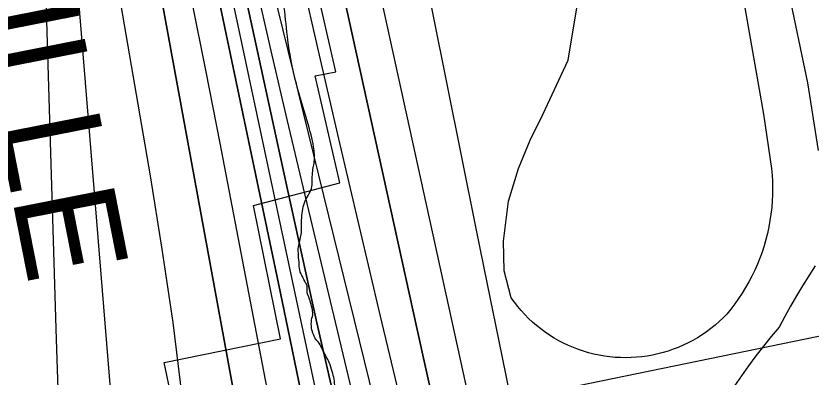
# Model space of a CAD drawing. Extents: x 3419139 to 3457078, y 540382 to 565875.
# Drawn here: x 3438124 to 3438901, y 560001 to 560354 of the extents above; entities that cross this region are included whole.
import ezdxf

# ---------------------------------------------------------------- set-up
doc = ezdxf.new("R2010")
doc.units = 0
for name, color, linetype in [('V-LEVE-TOET', 7, 'Continuous'), ('V-RIVR-EDGE', 7, 'Continuous'), ('V-RIVR-RANG', 7, 'Continuous'), ('V-RRAP-RVMT', 7, 'Continuous'), ('V-RRAP-RVMT-IDEN', 7, 'Continuous'), ('V-SITE-VEGE', 7, 'Continuous'), ('V-TOPO-DPTH', 7, 'Continuous'), ('V-TOPO-MAJR', 7, 'Continuous'), ('V-TOPO-MINR', 7, 'Continuous'), ('V-TOPO-WATR', 7, 'Continuous')]:
    doc.layers.add(name, color=color, linetype=linetype)

msp = doc.modelspace()

# ---------------------------------------------------------------- linework, layer by layer
at = {"layer": 'V-LEVE-TOET'}
for points in [[(3438878.73, 560380.44), (3438897.99, 560288.02), (3438908.28, 560221.94)], [(3438905.46, 560109.34), (3438899.15, 560099.62), (3438892.99, 560089.8), (3438887.01, 560079.87), (3438881.21, 560069.85), (3438875.57, 560059.72), (3438870.11, 560049.49), (3438862.41, 560040.24), (3438854.87, 560030.85), (3438847.5, 560021.33), (3438840.29, 560011.68), (3438833.26, 560001.9), (3438826.39, 559992.01), (3438819.7, 559982), (3438813.19, 559971.87), (3438806.85, 559961.63), (3438800.69, 559951.28)]]:
    msp.add_lwpolyline(points, dxfattribs=at)
at = {"layer": 'V-RIVR-EDGE'}
msp.add_spline([(3438546.81, 559762.45), (3438546.48, 559773.37), (3438550.38, 559782.17), (3438553.94, 559794.85), (3438553.95, 559801.19), (3438550.09, 559808.25), (3438545.88, 559813.9), (3438539.19, 559814.97), (3438534.96, 559814.98), (3438529.32, 559817.11), (3438525.81, 559821.7), (3438525.12, 559826.28), (3438524.78, 559831.57), (3438523.38, 559837.56), (3438520.59, 559848.84), (3438511.11, 559860.14), (3438495.63, 559870.75), (3438485.43, 559880.29), (3438480.87, 559888.41), (3438480.88, 559891.23), (3438481.95, 559896.16), (3438481.25, 559899.33), (3438477.03, 559903.22), (3438475.63, 559906.75), (3438475.65, 559913.44), (3438475.67, 559921.19), (3438473.57, 559926.48), (3438467.26, 559942), (3438464.1, 559944.83), (3438463.41, 559950.12), (3438461.31, 559956.82), (3438459.2, 559959.64), (3438456.04, 559962.12), (3438452.16, 559963.18), (3438448.99, 559963.19), (3438445.47, 559962.85), (3438445.12, 559964.96), (3438440.92, 559978.01), (3438437.77, 559985.07), (3438436.02, 559990.71), (3438435.34, 559998.46), (3438433.24, 560005.87), (3438430.44, 560014.68), (3438423.78, 560027.39), (3438420.62, 560033.74), (3438416.41, 560039.03), (3438415.01, 560042.21), (3438413.96, 560045.03), (3438413.99, 560059.83), (3438414.35, 560061.24), (3438414.01, 560066.17), (3438409.82, 560080.28), (3438408.77, 560083.45), (3438408.78, 560089.79), (3438407.38, 560092.62), (3438404.22, 560098.97), (3438402.12, 560103.2), (3438401.08, 560110.95), (3438400.42, 560127.87), (3438402.92, 560139.85), (3438403.67, 560158.52), (3438405.1, 560166.97), (3438407.93, 560174.72), (3438411.83, 560181.76), (3438413.61, 560188.45), (3438413.98, 560198.66), (3438415.78, 560211.35), (3438415.11, 560225.79), (3438409.53, 560248.71), (3438396.95, 560292.79), (3438389.99, 560329.81), (3438386.55, 560361.88), (3438383.09, 560386.91), (3438377.88, 560420.05), (3438373.01, 560444.02), (3438370.61, 560472.57), (3438371.75, 560503.93), (3438375.68, 560525.06), (3438378.52, 560533.16), (3438382.06, 560543.01), (3438382.09, 560551.82), (3438379.3, 560565.22), (3438376.85, 560570.51), (3438372.27, 560572.64), (3438366.99, 560574.06), (3438362.77, 560575.83), (3438362.77, 560577.59), (3438365.6, 560580.76), (3438366.66, 560585.34), (3438364.21, 560589.57), (3438360.34, 560594.51), (3438354.03, 560606.86), (3438350.54, 560618.5), (3438349.84, 560621.67), (3438346.68, 560624.85), (3438344.58, 560632.61), (3438342.85, 560643.54), (3438342.88, 560655.87)], degree=3, dxfattribs=at)
at = {"layer": 'V-RIVR-RANG'}
msp.add_line((3438990.72, 560057.09), (3437815.16, 559816.13), dxfattribs=at)
at = {"layer": 'V-RRAP-RVMT'}
for p, q in [((3438436.78, 560299.04), (3438416.49, 560388.45)), ((3438416.59, 560294.98), (3438436.78, 560299.04)), ((3438440.94, 560190.51), (3438416.59, 560294.98)), ((3438356.51, 560168.12), (3438440.94, 560190.51)), ((3438382.73, 560037.94), (3438356.51, 560168.12)), ((3438269.28, 560014.67), (3438382.73, 560037.94)), ((3438298.1, 559872.47), (3438269.28, 560014.67))]:
    msp.add_line(p, q, dxfattribs=at)
at = {"layer": 'V-SITE-VEGE'}
msp.add_lwpolyline([(3438826.85, 560417.46), (3438854.7, 560257.47), (3438862.61, 560204.38), (3438863.18, 560198.03), (3438863.54, 560191.67), (3438863.68, 560185.3), (3438863.61, 560178.93), (3438863.32, 560172.56), (3438862.82, 560166.21), (3438862.1, 560159.87), (3438861.18, 560153.57), (3438860.04, 560147.3), (3438858.69, 560141.07), (3438857.12, 560134.89), (3438855.36, 560128.77), (3438853.39, 560122.7), (3438851.21, 560116.71), (3438848.84, 560110.8), (3438846.26, 560104.97), (3438843.5, 560099.23), (3438840.53, 560093.58), (3438837.39, 560088.04), (3438834.05, 560082.61), (3438830.54, 560077.29), (3438826.85, 560072.1), (3438822.98, 560067.03), (3438818.95, 560062.09), (3438815.26, 560058.34), (3438811.44, 560054.74), (3438807.48, 560051.28), (3438803.38, 560047.98), (3438799.16, 560044.84), (3438794.83, 560041.86), (3438790.38, 560039.06), (3438785.83, 560036.43), (3438781.18, 560033.97), (3438776.43, 560031.7), (3438771.6, 560029.62), (3438766.7, 560027.72), (3438761.73, 560026.01), (3438756.69, 560024.5), (3438751.6, 560023.18), (3438746.46, 560022.06), (3438741.28, 560021.14), (3438736.08, 560020.42), (3438730.84, 560019.9), (3438725.6, 560019.59), (3438720.33, 560019.47), (3438715.08, 560019.56), (3438709.83, 560019.86), (3438704.59, 560020.35), (3438699.38, 560021.05), (3438694.2, 560021.95), (3438689.06, 560023.05), (3438683.96, 560024.35), (3438678.92, 560025.84), (3438673.94, 560027.53), (3438669.03, 560029.41), (3438664.19, 560031.47), (3438659.44, 560033.72), (3438654.78, 560036.16), (3438650.22, 560038.77), (3438645.75, 560041.56), (3438641.41, 560044.51), (3438637.18, 560047.63), (3438633.07, 560050.92), (3438629.09, 560054.36), (3438625.25, 560057.95), (3438621.55, 560061.69), (3438618, 560065.56), (3438614.6, 560069.57), (3438611.36, 560073.71), (3438608.28, 560077.97), (3438601.31, 560104.36), (3438600.71, 560133.58), (3438605.59, 560172.47), (3438615.25, 560204.48), (3438626.81, 560232.08), (3438639.3, 560257.24), (3438663.83, 560310.49), (3438672.28, 560361.51)], dxfattribs=at)
at = {"layer": 'V-TOPO-DPTH'}
for points in [[(3438400.66, 560573.1), (3438516.42, 560047.04), (3438525.18, 560007.24), (3438533.94, 559967.44), (3438542.69, 559927.65), (3438551.45, 559887.85), (3438558.86, 559854.14), (3438563.93, 559831.2), (3438569.02, 559808.27), (3438574.15, 559785.35), (3438579.3, 559762.43), (3438584.46, 559739.51), (3438589.62, 559716.6), (3438594.77, 559693.68), (3438599.92, 559670.76), (3438736.9, 559059.85), (3438740.97, 559041.03), (3438744.84, 559022.16), (3438748.41, 559003.23), (3438813.35, 558347.59)], [(3438230.7, 560566.08), (3438373.31, 559788.09), (3438374.37, 559782.23), (3438375.4, 559776.36), (3438376.39, 559770.48), (3438377.36, 559764.6), (3438381.98, 559736.05), (3438385.09, 559715.86), (3438388, 559695.65), (3438390.61, 559675.4), (3438393.01, 559655.12), (3438396.18, 559626.56), (3438400.15, 559591.99), (3438404.32, 559557.45), (3438408.77, 559522.95), (3438413.41, 559488.47), (3438481.89, 558994.82), (3438483.97, 558981.6), (3438486.35, 558968.44), (3438489.2, 558955.37), (3438492.35, 558942.36), (3438533.95, 558783.25), (3438557.81, 558690.66), (3438581.24, 558597.96)], [(3438581.24, 558597.96), (3438557.81, 558690.66), (3438533.95, 558783.25), (3438492.35, 558942.36), (3438489.2, 558955.37), (3438486.35, 558968.44), (3438483.97, 558981.6), (3438481.89, 558994.82), (3438413.41, 559488.47), (3438408.77, 559522.95), (3438404.32, 559557.45), (3438400.15, 559591.99), (3438396.18, 559626.56), (3438393.01, 559655.12), (3438390.61, 559675.4), (3438388, 559695.65), (3438385.09, 559715.86), (3438381.98, 559736.05), (3438377.36, 559764.6), (3438376.39, 559770.48), (3438375.4, 559776.36), (3438374.37, 559782.23), (3438373.31, 559788.09), (3438230.7, 560566.08)], [(3438640.27, 558570.17), (3438624.01, 558674.28), (3438608.6, 558778.53), (3438583.46, 558956.16), (3438581.29, 558971.7), (3438579.15, 558987.26), (3438577.08, 559002.82), (3438575.04, 559018.38), (3438567.72, 559075.17), (3438561.71, 559119.09), (3438555.25, 559162.93), (3438548.11, 559206.67), (3438540.52, 559250.34), (3438457.16, 559708.59), (3438449.88, 559748.01), (3438442.46, 559787.4), (3438434.84, 559826.76), (3438427.08, 559866.09), (3438421.96, 559891.7), (3438411.46, 559943.8), (3438400.86, 559995.88), (3438390.11, 560047.93), (3438379.27, 560099.96), (3438288.3, 560533.24)], [(3438288.3, 560533.24), (3438379.27, 560099.96), (3438390.11, 560047.93), (3438400.86, 559995.88), (3438411.46, 559943.8), (3438421.96, 559891.7), (3438427.08, 559866.09), (3438434.84, 559826.76), (3438442.46, 559787.4), (3438449.88, 559748.01), (3438457.16, 559708.59), (3438540.52, 559250.34), (3438548.11, 559206.67), (3438555.25, 559162.93), (3438561.71, 559119.09), (3438567.72, 559075.17), (3438575.04, 559018.38), (3438577.08, 559002.82), (3438579.15, 558987.26), (3438581.29, 558971.7), (3438583.46, 558956.16), (3438608.6, 558778.53), (3438624.01, 558674.28), (3438640.27, 558570.17)], [(3438728.43, 558610.51), (3438721.88, 558700.59), (3438714.83, 558790.63), (3438699.94, 558971.42), (3438698.01, 558991.68), (3438695.74, 559011.89), (3438692.94, 559032.04), (3438689.8, 559052.14), (3438686.22, 559072.18), (3438682.39, 559092.16), (3438678.2, 559112.08), (3438673.76, 559131.94), (3438531.06, 559744.75), (3438524.59, 559772.31), (3438518.05, 559799.86), (3438511.41, 559827.37), (3438504.7, 559854.87), (3438340.84, 560521.32)], [(3438728.43, 558610.51), (3438721.88, 558700.59), (3438714.83, 558790.63), (3438699.94, 558971.42), (3438698.01, 558991.68), (3438695.74, 559011.89), (3438692.94, 559032.04), (3438689.8, 559052.14), (3438686.22, 559072.18), (3438682.39, 559092.16), (3438678.2, 559112.08), (3438673.76, 559131.94), (3438531.06, 559744.75), (3438524.59, 559772.31), (3438518.05, 559799.86), (3438511.41, 559827.37), (3438504.7, 559854.87), (3438340.84, 560521.32)], [(3438317.88, 560514.06), (3438389.66, 560183.85), (3438403.97, 560118.66), (3438418.46, 560053.5), (3438433.21, 559988.41), (3438448.14, 559923.36), (3438474.63, 559809.01), (3438476.44, 559801.16), (3438478.24, 559793.3), (3438480.02, 559785.45), (3438481.8, 559777.59), (3438498.91, 559701.47), (3438509, 559655.51), (3438518.79, 559609.48), (3438528.11, 559563.35)], [(3438317.88, 560514.06), (3438389.66, 560183.85), (3438403.97, 560118.66), (3438418.46, 560053.5), (3438433.21, 559988.41), (3438448.14, 559923.36), (3438474.63, 559809.01), (3438476.44, 559801.16), (3438478.24, 559793.3), (3438480.02, 559785.45), (3438481.8, 559777.59), (3438498.91, 559701.47), (3438509, 559655.51), (3438518.79, 559609.48), (3438528.11, 559563.35)], [(3438692.2, 558177.24), (3438518.27, 558950.73), (3438517.43, 558954.5), (3438516.59, 558958.28), (3438515.77, 558962.06), (3438514.95, 558965.84), (3438514.2, 558969.63), (3438513.53, 558973.44), (3438512.98, 558977.26), (3438512.51, 558981.1), (3438478.8, 559302.07), (3438469.65, 559382.38), (3438459.58, 559462.56), (3438448.13, 559542.56), (3438435.74, 559622.43), (3438417.1, 559736.11), (3438413.25, 559759.03), (3438409.27, 559781.94), (3438405.12, 559804.81), (3438400.84, 559827.66), (3438337.35, 560159.49), (3438323.87, 560229.23), (3438310.21, 560298.94), (3438296.29, 560368.6)], [(3438692.2, 558177.24), (3438518.27, 558950.73), (3438517.43, 558954.5), (3438516.59, 558958.28), (3438515.77, 558962.06), (3438514.95, 558965.84), (3438514.2, 558969.63), (3438513.53, 558973.44), (3438512.98, 558977.26), (3438512.51, 558981.1), (3438478.8, 559302.07), (3438469.65, 559382.38), (3438459.58, 559462.56), (3438448.13, 559542.56), (3438435.74, 559622.43), (3438417.1, 559736.11), (3438413.25, 559759.03), (3438409.27, 559781.94), (3438405.12, 559804.81), (3438400.84, 559827.66), (3438337.35, 560159.49), (3438323.87, 560229.23), (3438310.21, 560298.94), (3438296.29, 560368.6)]]:
    msp.add_lwpolyline(points, dxfattribs=at)
at = {"layer": 'V-TOPO-MAJR'}
msp.add_lwpolyline([(3438202.61, 560504.03), (3438255.42, 560197.37), (3438266.95, 560125.73), (3438277.44, 560053.94), (3438286.35, 559981.94), (3438294.21, 559909.8), (3438302.89, 559821.13), (3438305.65, 559793.22), (3438308.45, 559765.32), (3438311.3, 559737.42), (3438314.19, 559709.53), (3438355.38, 559315.11)], dxfattribs=at)
at = {"layer": 'V-TOPO-MINR'}
for points in [[(3438813.35, 558347.59), (3438748.41, 559003.23), (3438744.84, 559022.16), (3438740.97, 559041.03), (3438736.9, 559059.85), (3438599.92, 559670.76), (3438594.77, 559693.68), (3438589.62, 559716.6), (3438584.46, 559739.51), (3438579.3, 559762.43), (3438574.15, 559785.35), (3438569.02, 559808.27), (3438563.93, 559831.2), (3438558.86, 559854.14), (3438551.45, 559887.85), (3438542.69, 559927.65), (3438533.94, 559967.44), (3438525.18, 560007.24), (3438516.42, 560047.04), (3438400.66, 560573.1)], [(3438230.7, 560566.08), (3438373.31, 559788.09), (3438374.37, 559782.23), (3438375.4, 559776.36), (3438376.39, 559770.48), (3438377.36, 559764.6), (3438381.98, 559736.05), (3438385.09, 559715.86), (3438388, 559695.65), (3438390.61, 559675.4), (3438393.01, 559655.12), (3438396.18, 559626.56), (3438400.15, 559591.99), (3438404.32, 559557.45), (3438408.77, 559522.95), (3438413.41, 559488.47), (3438481.89, 558994.82), (3438483.97, 558981.6), (3438486.35, 558968.44), (3438489.2, 558955.37), (3438492.35, 558942.36), (3438533.95, 558783.25), (3438557.81, 558690.66), (3438581.24, 558597.96)], [(3438901.05, 558433.39), (3438804.39, 559018.69), (3438803.09, 559026.42), (3438801.74, 559034.13), (3438800.35, 559041.84), (3438798.91, 559049.55), (3438797.43, 559057.24), (3438795.92, 559064.93), (3438794.39, 559072.61), (3438792.82, 559080.29), (3438644.39, 559800.94), (3438642.42, 559810.49), (3438640.46, 559820.05), (3438638.5, 559829.6), (3438636.54, 559839.16), (3438618.24, 559928.6), (3438607.16, 559982.88), (3438596.12, 560037.17), (3438585.13, 560091.47), (3438574.18, 560145.77), (3438489.24, 560567.85)], [(3438853.39, 558226.93), (3438770.38, 559027.55), (3438764.27, 559059.4), (3438757.87, 559091.21), (3438735.68, 559197.52), (3438717.85, 559282.42), (3438699.88, 559367.29), (3438681.71, 559452.11), (3438663.39, 559536.9), (3438612.3, 559772.12), (3438607.76, 559793.01), (3438603.21, 559813.9), (3438598.65, 559834.79), (3438594.08, 559855.68), (3438443.44, 560543.93)], [(3438640.27, 558570.17), (3438624.01, 558674.28), (3438608.6, 558778.53), (3438583.46, 558956.16), (3438581.29, 558971.7), (3438579.15, 558987.26), (3438577.08, 559002.82), (3438575.04, 559018.38), (3438567.72, 559075.17), (3438561.71, 559119.09), (3438555.25, 559162.93), (3438548.11, 559206.67), (3438540.52, 559250.34), (3438457.16, 559708.59), (3438449.88, 559748.01), (3438442.46, 559787.4), (3438434.84, 559826.76), (3438427.08, 559866.09), (3438421.96, 559891.7), (3438411.46, 559943.8), (3438400.86, 559995.88), (3438390.11, 560047.93), (3438379.27, 560099.96), (3438288.3, 560533.24)], [(3438772.44, 558480.86), (3438723.17, 559017.59), (3438721.54, 559025.47), (3438719.83, 559033.33), (3438676.31, 559226.14), (3438654.41, 559322.53), (3438632.31, 559418.88), (3438609.92, 559515.16), (3438587.35, 559611.39), (3438560.44, 559725.33), (3438551.16, 559764.56), (3438541.85, 559803.78), (3438532.5, 559843), (3438523.12, 559882.2), (3438500.74, 559975.6), (3438480.28, 560061.53), (3438459.99, 560147.5), (3438439.95, 560233.52), (3438420.07, 560319.59), (3438372.07, 560528.81)], [(3438267.1, 559520.55), (3438236.85, 559719.37), (3438234.51, 559736.05), (3438232.42, 559752.76), (3438230.73, 559769.52), (3438229.3, 559786.3), (3438224.24, 559854.81), (3438222.66, 559881.13), (3438221.54, 559907.45), (3438221.14, 559933.8), (3438173.11, 560524.22)], [(3438513.43, 559507.68), (3438462.62, 559771.71), (3438460.83, 559780.93), (3438459.01, 559790.14), (3438457.17, 559799.34), (3438455.31, 559808.54), (3438453.41, 559817.73), (3438451.51, 559826.92), (3438449.58, 559836.11), (3438447.63, 559845.29), (3438303.18, 560523.52)], [(3438467.65, 558595.26), (3438437.6, 558688.17), (3438373.49, 558883.49), (3438364.44, 558912.37), (3438355.92, 558941.41), (3438348.2, 558970.66), (3438341, 559000.06), (3438185.38, 559675.42), (3438182.97, 559686.62), (3438180.77, 559697.86), (3438178.91, 559709.15), (3438177.26, 559720.49), (3438175.93, 559731.86), (3438174.82, 559743.26), (3438174.03, 559754.68), (3438173.45, 559766.12), (3438166.11, 559969.19), (3438164, 560037.15), (3438149.71, 560509.94)], [(3438528.11, 559563.35), (3438518.79, 559609.48), (3438509, 559655.51), (3438498.91, 559701.47), (3438481.8, 559777.59), (3438480.02, 559785.45), (3438478.24, 559793.3), (3438476.44, 559801.16), (3438474.63, 559809.01), (3438448.14, 559923.36), (3438433.21, 559988.41), (3438418.46, 560053.5), (3438403.97, 560118.66), (3438389.66, 560183.85), (3438317.88, 560514.06)], [(3438697.97, 558610.76), (3438694.12, 558672.11), (3438689.65, 558733.42), (3438684.27, 558794.65), (3438678.27, 558855.83), (3438668.2, 558951.21), (3438665.07, 558977.97), (3438661.53, 559004.68), (3438657.41, 559031.3), (3438652.88, 559057.86), (3438629.82, 559184.5), (3438612.86, 559274.21), (3438595.11, 559363.76), (3438576.16, 559453.07), (3438556.4, 559542.21), (3438506.35, 559761.15), (3438502.27, 559778.87), (3438498.15, 559796.58), (3438493.98, 559814.28), (3438489.78, 559831.97), (3438405.26, 560185.12), (3438389.38, 560252.29), (3438373.73, 560319.52), (3438358.43, 560386.84)], [(3438692.2, 558177.24), (3438518.27, 558950.73), (3438517.43, 558954.5), (3438516.59, 558958.28), (3438515.77, 558962.06), (3438514.95, 558965.84), (3438514.2, 558969.63), (3438513.53, 558973.44), (3438512.98, 558977.26), (3438512.51, 558981.1), (3438478.8, 559302.07), (3438469.65, 559382.38), (3438459.58, 559462.56), (3438448.13, 559542.56), (3438435.74, 559622.43), (3438417.1, 559736.11), (3438413.25, 559759.03), (3438409.27, 559781.94), (3438405.12, 559804.81), (3438400.84, 559827.66), (3438337.35, 560159.49), (3438323.87, 560229.23), (3438310.21, 560298.94), (3438296.29, 560368.6)]]:
    msp.add_lwpolyline(points, dxfattribs=at)
at = {"layer": 'V-TOPO-WATR'}
msp.add_lwpolyline([(3438728.43, 558610.51), (3438721.88, 558700.59), (3438714.83, 558790.63), (3438699.94, 558971.42), (3438698.01, 558991.68), (3438695.74, 559011.89), (3438692.94, 559032.04), (3438689.8, 559052.14), (3438686.22, 559072.18), (3438682.39, 559092.16), (3438678.2, 559112.08), (3438673.76, 559131.94), (3438531.06, 559744.75), (3438524.59, 559772.31), (3438518.05, 559799.86), (3438511.41, 559827.37), (3438504.7, 559854.87), (3438340.84, 560521.32)], dxfattribs=at)

# ---------------------------------------------------------------- texts
at = {"layer": 'V-RRAP-RVMT-IDEN'}
msp.add_text('VILLE', height=100, rotation=281.13643, dxfattribs=at).set_placement((3438066.93, 560446.62))

doc.saveas('drawing.dxf')
